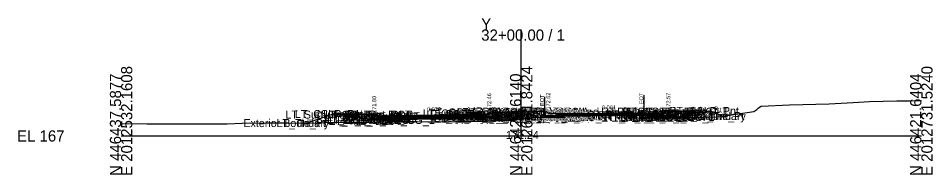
# Model space of a CAD drawing. Extents: x -26 to 3203, y -10 to 9532.
# Drawn here: x 1974.3 to 2202.8, y 5990.3 to 6029.4 of the extents above; entities that cross this region are included whole.
import ezdxf

# ---------------------------------------------------------------- set-up
doc = ezdxf.new("R2010")
doc.units = 0
for name, color, linetype in [('Default', 7, 'Continuous'), ('Exist CMT Pavement', 7, 'Continuous'), ('Exist Cross Section Cell', 7, 'Continuous'), ('Exist XS Center Line Elevation Label', 7, 'Continuous'), ('Exist XS Ground Line', 7, 'Continuous'), ('Prop CMT Conc Surface', 7, 'Continuous'), ('Prop CMT Concrete Structures', 7, 'Continuous'), ('Prop CMT Pvmt Course 1', 7, 'Continuous'), ('Prop CMT Pvmt Course 1 CG', 7, 'Continuous'), ('Prop CMT Pvmt Course 2', 7, 'Continuous'), ('Prop CMT Pvmt Course 2 Wedge', 7, 'Continuous'), ('Prop CMT Pvmt Course 3', 7, 'Continuous'), ('Prop CMT Pvmt Course 3 Wedge', 7, 'Continuous'), ('Prop CMT Pvmt Surface', 7, 'Continuous'), ('Prop CMT Slope Grass', 7, 'Continuous'), ('Prop CMT Subgrade Earthwork', 7, 'Continuous'), ('Prop Plan Preparation Sketches Hydraulic Ditch', 7, 'Continuous'), ('Prop XS Hydro Elevations', 7, 'Continuous'), ('Prop XS Label Text', 7, 'Continuous'), ('Prop XS SE Text', 7, 'Continuous'), ('Prop XS Side Slope Text', 7, 'Continuous'), ('Scratch_Level_0', 7, 'Continuous')]:
    doc.layers.add(name, color=color, linetype=linetype)

msp = doc.modelspace()

# ---------------------------------------------------------------- linework, layer by layer
at = {"layer": 'Exist CMT Pavement'}
msp.add_line((2110.75, 6004.98), (2130.62, 6005.23), dxfattribs=at)
msp.add_lwpolyline([(2108.75, 6004.9), (2109.06, 6004.92), (2110.22, 6004.96), (2111.58, 6005), (2112.71, 6005.04), (2114.3, 6005.09), (2115.21, 6005.12), (2116.44, 6005.16), (2116.5, 6005.16), (2116.54, 6005.16), (2117.71, 6005.2), (2118.44, 6005.23), (2119.87, 6005.28), (2120.19, 6005.28), (2122.33, 6005.27), (2122.75, 6005.26), (2125.19, 6005.25), (2125.24, 6005.25), (2125.78, 6005.25), (2127.76, 6005.24), (2129.92, 6005.23), (2130.25, 6005.23), (2130.26, 6005.23), (2130.61, 6005.23), (2130.87, 6005.22), (2131.35, 6005.2), (2131.62, 6005.19), (2131.64, 6005.19)], dxfattribs=at)
at = {"layer": 'Exist Cross Section Cell'}
for p, q in [((2100, 6000), (2100, 6026.62)), ((2000, 6000), (2100, 6000)), ((2100, 6000), (2200, 6000))]:
    msp.add_line(p, q, dxfattribs=at)
at = {"layer": 'Exist XS Ground Line'}
msp.add_lwpolyline([(2000, 6003.08), (2006.43, 6003.04), (2008.45, 6003.01), (2016.47, 6003.01), (2019.36, 6003.03), (2026.5, 6003.07), (2030.26, 6003.16), (2036.53, 6003.3), (2041.17, 6003.31), (2046.57, 6003.21), (2051.17, 6003.34), (2062.98, 6003.46), (2066.63, 6003.58), (2073.88, 6003.59), (2076.67, 6003.57), (2079.89, 6003.57), (2091.58, 6003.7), (2097.28, 6003.97), (2100, 6004.24), (2104.4, 6004.68), (2104.82, 6004.72), (2105.81, 6004.79), (2106.34, 6004.81), (2107.71, 6004.86), (2109.06, 6004.92), (2110.22, 6004.96), (2111.58, 6005), (2112.71, 6005.04), (2114.3, 6005.09), (2115.21, 6005.12), (2116.5, 6005.16), (2117.71, 6005.2), (2118.44, 6005.23), (2119.87, 6005.28), (2120.19, 6005.28), (2122.33, 6005.27), (2122.75, 6005.26), (2125.24, 6005.25), (2125.78, 6005.25), (2127.76, 6005.24), (2129.92, 6005.23), (2130.26, 6005.23), (2130.61, 6005.23), (2131.64, 6005.19), (2132.28, 6005.17), (2142.75, 6004.61), (2148.92, 6004.82), (2149.64, 6004.84), (2151.46, 6005.12), (2158.13, 6006.09), (2158.89, 6006.63), (2159.32, 6007.01), (2159.95, 6007.48), (2167.01, 6007.74), (2177, 6008.03), (2182.94, 6008.39), (2187.03, 6008.6), (2193.84, 6008.77), (2197.06, 6008.82), (2200, 6008.87)], dxfattribs=at)
at = {"layer": 'Prop CMT Conc Surface'}
for points in [[(2091.25, 6005.44), (2092, 6005.46), (2092, 6005.62), (2092.76, 6005.87)], [(2108.75, 6005.63), (2106.75, 6005.62), (2106.75, 6005.79), (2106, 6006.04)], [(2136.75, 6005.57), (2136.75, 6006.07), (2137.25, 6006.07)], [(2141.25, 6006.16), (2146.25, 6006.26)], [(2058.75, 6005.39), (2053.75, 6005.49)], [(2063.25, 6004.8), (2063.25, 6005.3), (2062.75, 6005.3)], [(2065.25, 6004.92), (2063.25, 6004.8)], [(2134.75, 6005.65), (2136.75, 6005.57)]]:
    msp.add_lwpolyline(points, dxfattribs=at)
at = {"layer": 'Prop CMT Concrete Structures'}
for points in [[(2091.25, 6005.44), (2092, 6005.46), (2092, 6005.62), (2092.76, 6005.87)], [(2092.76, 6005.87), (2092.76, 6004.89)], [(2108.75, 6005.63), (2106.75, 6005.62), (2106.75, 6005.79), (2106, 6006.04)], [(2106, 6006.04), (2106, 6005.04)], [(2134.75, 6005.65), (2136.75, 6005.57), (2136.75, 6006.07), (2137.25, 6006.07)], [(2137.25, 6006.07), (2137.25, 6005.07), (2134.75, 6005.06)], [(2146.25, 6006.26), (2141.25, 6006.16)], [(2141.25, 6006.16), (2141.25, 6005.83)], [(2141.25, 6005.83), (2146.25, 6005.93)], [(2146.25, 6005.93), (2146.25, 6006.26)], [(2053.75, 6005.16), (2053.75, 6005.49)], [(2053.75, 6005.49), (2058.75, 6005.39)], [(2058.75, 6005.06), (2053.75, 6005.16)], [(2058.75, 6005.39), (2058.75, 6005.06)], [(2065.25, 6004.92), (2063.25, 6004.8), (2063.25, 6005.3), (2062.75, 6005.3)], [(2062.75, 6005.3), (2062.75, 6004.29), (2065.25, 6004.34)], [(2065.25, 6004.34), (2065.25, 6004.92)], [(2091.25, 6004.86), (2091.25, 6005.44)], [(2092.76, 6004.89), (2091.25, 6004.86)], [(2106, 6005.04), (2108.75, 6005.04)], [(2108.75, 6005.04), (2108.75, 6005.63)], [(2134.75, 6005.06), (2134.75, 6005.65)]]:
    msp.add_lwpolyline(points, dxfattribs=at)
at = {"layer": 'Prop CMT Pvmt Course 1'}
for points in [[(2091.25, 6005.44), (2065.25, 6004.92)], [(2065.25, 6004.67), (2091.25, 6005.19)], [(2065.25, 6004.92), (2065.25, 6004.67)], [(2091.25, 6005.19), (2091.25, 6005.44)], [(2091.25, 6005.19), (2091.25, 6005.19), (2091.25, 6005.19)], [(2108.75, 6005.63), (2134.75, 6005.65)], [(2108.75, 6005.38), (2108.75, 6005.63)], [(2134.75, 6005.4), (2131.64, 6005.4), (2108.75, 6005.38)], [(2108.75, 6005.38), (2108.75, 6005.38)], [(2134.75, 6005.65), (2134.75, 6005.4)]]:
    msp.add_lwpolyline(points, dxfattribs=at)
at = {"layer": 'Prop CMT Pvmt Course 1 CG'}
for points in [[(2065.25, 6004.34), (2062.25, 6004.28), (2061.91, 6003.94)], [(2061.91, 6003.94), (2065.25, 6004.01)], [(2065.25, 6004.01), (2065.25, 6004.34)], [(2091.25, 6004.86), (2093.26, 6004.9), (2093.59, 6004.57)], [(2091.25, 6004.53), (2091.25, 6004.86)], [(2093.59, 6004.57), (2091.25, 6004.53)], [(2108.75, 6005.04), (2105.5, 6005.04), (2105.17, 6004.71)], [(2105.17, 6004.71), (2108.75, 6004.71)], [(2134.75, 6005.06), (2137.75, 6005.07), (2138.08, 6004.73)], [(2134.75, 6004.73), (2134.75, 6005.06)], [(2138.08, 6004.73), (2134.75, 6004.73)]]:
    msp.add_lwpolyline(points, dxfattribs=at)
at = {"layer": 'Prop CMT Pvmt Course 2'}
for points in [[(2091.25, 6005.19), (2065.25, 6004.67)], [(2065.25, 6004.34), (2091.25, 6004.86)], [(2065.25, 6004.67), (2065.25, 6004.34)], [(2091.25, 6004.86), (2091.25, 6005.19)], [(2108.75, 6005.38), (2108.75, 6005.38)], [(2131.64, 6005.06), (2131.64, 6005.4)], [(2131.64, 6005.4), (2134.75, 6005.4)], [(2134.75, 6005.06), (2131.64, 6005.06)], [(2134.75, 6005.4), (2134.75, 6005.06)]]:
    msp.add_lwpolyline(points, dxfattribs=at)
msp.add_lwpolyline([(2108.75, 6005.38), (2108.75, 6005.04), (2108.75, 6005.04)], close=True, dxfattribs=at)
at = {"layer": 'Prop CMT Pvmt Course 2 Wedge'}
for points in [[(2108.75, 6005.38), (2109.06, 6005.38), (2110.22, 6005.38), (2111.58, 6005.38), (2112.71, 6005.38), (2114.3, 6005.38), (2115.21, 6005.38), (2116.44, 6005.38), (2116.5, 6005.38), (2116.54, 6005.38), (2117.71, 6005.38), (2118.44, 6005.38), (2119.87, 6005.38), (2120.19, 6005.39), (2122.33, 6005.39), (2122.75, 6005.39), (2125.19, 6005.39), (2125.24, 6005.39), (2125.78, 6005.39), (2127.76, 6005.39), (2129.92, 6005.39), (2130.25, 6005.39), (2130.26, 6005.39), (2130.61, 6005.39), (2130.87, 6005.39), (2131.35, 6005.39), (2131.62, 6005.4), (2131.64, 6005.4)], [(2108.75, 6005.04), (2108.75, 6005.38)], [(2131.64, 6005.19), (2131.62, 6005.19), (2131.35, 6005.2), (2130.87, 6005.22), (2130.61, 6005.23), (2130.26, 6005.23), (2130.25, 6005.23), (2129.92, 6005.23), (2127.76, 6005.24), (2125.78, 6005.25), (2125.24, 6005.25), (2125.19, 6005.25), (2122.75, 6005.26), (2122.33, 6005.27), (2120.19, 6005.28), (2119.87, 6005.28), (2118.44, 6005.23), (2117.71, 6005.2), (2116.54, 6005.16), (2116.5, 6005.16), (2116.44, 6005.16), (2115.21, 6005.12), (2114.3, 6005.09), (2112.89, 6005.05), (2112.71, 6005.05), (2111.58, 6005.04), (2110.22, 6005.04), (2109.06, 6005.04), (2108.75, 6005.04)], [(2131.64, 6005.4), (2131.64, 6005.19), (2131.64, 6005.19)]]:
    msp.add_lwpolyline(points, dxfattribs=at)
at = {"layer": 'Prop CMT Pvmt Course 3'}
for points in [[(2091.25, 6004.86), (2065.25, 6004.34)], [(2065.25, 6004.01), (2091.25, 6004.53)], [(2065.25, 6004.34), (2065.25, 6004.01)], [(2091.25, 6004.53), (2091.25, 6004.86)], [(2131.64, 6005.06), (2134.75, 6005.06)], [(2131.64, 6004.73), (2131.64, 6005.06)], [(2134.75, 6004.73), (2131.64, 6004.73)], [(2134.75, 6005.06), (2134.75, 6004.73)]]:
    msp.add_lwpolyline(points, dxfattribs=at)
at = {"layer": 'Prop CMT Pvmt Course 3 Wedge'}
for points in [[(2108.75, 6005.04), (2109.06, 6005.04), (2110.22, 6005.04), (2111.58, 6005.04), (2112.71, 6005.05), (2112.89, 6005.05)], [(2112.89, 6005.05), (2112.71, 6005.04), (2111.58, 6005), (2110.22, 6004.96), (2109.06, 6004.92), (2108.75, 6004.9)], [(2108.75, 6004.9), (2108.75, 6005.04)]]:
    msp.add_lwpolyline(points, dxfattribs=at)
at = {"layer": 'Prop CMT Pvmt Surface'}
for points in [[(2091.25, 6005.44), (2065.25, 6004.92)], [(2108.75, 6005.63), (2134.75, 6005.65)]]:
    msp.add_lwpolyline(points, dxfattribs=at)
at = {"layer": 'Prop CMT Slope Grass'}
for points in [[(2092.76, 6005.87), (2099.38, 6006.17)], [(2106, 6006.04), (2099.38, 6006.17)], [(2137.25, 6006.07), (2146.75, 6006.26)], [(2146.75, 6006.26), (2150.58, 6004.98)], [(2053.25, 6005.49), (2046.42, 6003.22)], [(2062.75, 6005.3), (2053.25, 6005.49)]]:
    msp.add_lwpolyline(points, dxfattribs=at)
at = {"layer": 'Prop CMT Subgrade Earthwork'}
msp.add_line((2110.75, 6004.71), (2110.75, 6004.98), dxfattribs=at)
for points in [[(2094.99, 6005.97), (2093.59, 6004.57)], [(2103.79, 6006.08), (2105.17, 6004.71)], [(2134.75, 6004.73), (2138.08, 6004.73), (2139.46, 6006.11)], [(2065.25, 6004.01), (2061.91, 6003.94), (2060.5, 6005.35)], [(2091.25, 6004.53), (2065.25, 6004.01)], [(2065.25, 6004.01), (2065.25, 6004.01)], [(2093.59, 6004.57), (2091.25, 6004.53)], [(2091.25, 6004.53), (2091.25, 6004.53)], [(2091.25, 6004.53), (2091.25, 6004.53)], [(2105.17, 6004.71), (2110.75, 6004.71)], [(2108.75, 6004.71), (2108.75, 6004.71)], [(2108.75, 6004.71), (2108.75, 6004.71)], [(2131.64, 6004.73), (2131.66, 6005.19)], [(2131.64, 6004.73), (2134.75, 6004.73)], [(2134.75, 6004.73), (2134.75, 6004.73)]]:
    msp.add_lwpolyline(points, dxfattribs=at)
at = {"layer": 'Prop Plan Preparation Sketches Hydraulic Ditch'}
msp.add_line((2122.07, 6005.64), (2121.08, 6005.64), dxfattribs=at)
at = {"layer": 'Prop XS Label Text'}
for p, q in [((2105.81, 6009.79), (2105.81, 6004.79)), ((2130.61, 6010.23), (2130.61, 6005.23))]:
    msp.add_line(p, q, dxfattribs=at)

# ---------------------------------------------------------------- texts
at = {"layer": 'Default'}
msp.add_text('-', height=0.0001, dxfattribs=at).set_placement((2000, 6000))
at = {"layer": 'Exist Cross Section Cell'}
for s, p in [('Y', (2090, 6026.62)), ('32+00.00 / 1', (2090, 6023.82)), ('EL 167', (1974, 5998.6))]:
    msp.add_text(s, height=2.8, dxfattribs=at).set_placement(p)
for s, p in [('E 2012532.1608', (2002.8, 5990)), ('E 2012631.8424', (2102.8, 5990)), ('E 2012731.5240', (2202.8, 5990)), ('N 446437.5877', (2000, 5990)), ('N 446429.6140', (2100, 5990)), ('N 446421.6404', (2200, 5990))]:
    msp.add_text(s, height=2.8, rotation=90, dxfattribs=at).set_placement(p)
at = {"layer": 'Exist XS Center Line Elevation Label'}
msp.add_text('171.24', height=2, dxfattribs=at).set_placement((2096.2, 5999.24))
at = {"layer": 'Prop XS Hydro Elevations'}
for s, p in [('172.46', (2092.5, 6006.46)), ('172.62', (2107.25, 6006.62)), ('172.57', (2137.25, 6006.57)), ('171.80', (2063.75, 6005.8))]:
    msp.add_text(s, height=1, rotation=90, dxfattribs=at).set_placement(p)
at = {"layer": 'Prop XS Label Text'}
for p in [(2130.51, 6006.25), (2105.71, 6005.81)]:
    msp.add_text('E. EOT', height=1, rotation=90, dxfattribs=at).set_placement(p)
at = {"layer": 'Prop XS SE Text'}
for s, rotation, p in [('0.020', 1.1458, (2076.48, 6006.15)), ('0.001', 0.0503, (2120.18, 6006.64))]:
    msp.add_text(s, height=1, rotation=rotation, dxfattribs=at).set_placement(p)
at = {"layer": 'Prop XS Side Slope Text'}
for rotation, p in [(18.4349, (2048.84, 6004.82)), (341.5651, (2148.15, 6006.58))]:
    msp.add_text('3:1', height=1, rotation=rotation, dxfattribs=at).set_placement(p)
at = {"layer": 'Scratch_Level_0'}
for s, p in [('LT_Sub_Trench_Out_DLT', (2041.07, 6004.35)), ('LT_CSLP_Pnt', (2043.42, 6004.49)), ('LT_CG_Top_Face', (2050.51, 6004.3)), ('LT_CG_Top_BOC', (2051.03, 6004.3)), ('LT_PV1_OEOT', (2055.99, 6003.92)), ('LT_CG_Top_Face_Med', (2075.37, 6004.62)), ('LT_CG_Top_Gut_Med', (2076.35, 6004.46)), ('LT_CG_Top_BOC_Med', (2077.15, 6004.87)), ('LT_CG_Bot_BOC_Med', (2077.19, 6003.89)), ('LT_CG_Bot_IE_Med', (2077.31, 6003.86)), ('LT_PV2_OEEOP', (2080.56, 6004.19)), ('LT_PV3_OEEOP', (2080.56, 6003.86)), ('LT_PV2_IEEOP', (2081.2, 6004.19)), ('LT_CG1_Shelf_In', (2081.43, 6003.9)), ('LT_PV2_PGL', (2082.46, 6004.19)), ('LT_PV1_PGL', (2083.03, 6004.44)), ('LT_Sub_DLT_In', (2083.93, 6004.97)), ('MD_Crown Point', (2086.45, 6005.17)), ('RT_CG_Top_BOC_Med', (2090.35, 6005.04)), ('RT_CG_Bot BOC In', (2091.84, 6004.04)), ('RT_CG_Top_BOC In', (2091.97, 6005.04)), ('RT_CG_Top FOC In', (2092.61, 6004.79)), ('RT_CG_Top_Gut In', (2092.64, 6004.62)), ('RT_Sub_DLT_In', (2092.69, 6005.08)), ('RT_CG1_Shelf_In', (2093.63, 6004.04)), ('RT_CG_Bot_IE_Med', (2094.77, 6004.04)), ('RT_PV_Sub_Tie_In', (2095.25, 6003.9)), ('RT_PV_IEEOP_EG', (2096.89, 6003.9)), ('RT_PV2_IEEOP', (2098.66, 6004.38)), ('RT_PV3_IEEOP', (2098.66, 6004.04)), ('RT_PV2_PGL', (2099.92, 6004.38)), ('RT_PV3_PGL', (2099.92, 6004.04)), ('RT_PV1_PGL', (2100.48, 6004.63)), ('RT_PV_Sub_Tie_Out', (2116.55, 6004.19)), ('RT_PV_OEEOP_EG', (2119.14, 6004.19)), ('RT_Sub_Trench_Out_DLT', (2119.98, 6005.11)), ('RT_PV2_OEEOP', (2120.9, 6004.4)), ('RT_PV3_OEEOP', (2120.9, 6004.06)), ('RT_Sub_OEOT_CG_1', (2120.92, 6003.73)), ('RT_CG_Top_Face', (2123.96, 6005.07)), ('RT_CG1_Shelf_Out', (2124.25, 6004.07)), ('RT_CG_Bot_IE', (2124.62, 6004.06)), ('RT_Sub_OEOT', (2124.78, 6003.73)), ('RT_PV2_OEOT', (2124.88, 6004.4)), ('RT_PV3_OEOT', (2124.88, 6004.06)), ('RT_CG_Top_Gut', (2124.94, 6004.57)), ('RT_PV1_OEOT', (2125.44, 6004.65)), ('RT_CG_Top_BOC', (2125.49, 6005.07)), ('RT_CG_Bot_BOC', (2125.52, 6004.07)), ('RT_Sub_OEOP', (2128.15, 6003.73)), ('Exterior Boundary', (2134.72, 6003.98)), ('RT_CSLP_Pnt', (2136.88, 6005.26)), ('RT_Tie_Pt', (2142.97, 6003.98)), ('Exterior Boundary', (2030.56, 6002.22)), ('LT_Tie_Pt', (2038.86, 6002.22)), ('LT_CG1_Shelf_Out', (2048.8, 6003.28)), ('LT_CG_Bot_BOC', (2051.06, 6003.29)), ('LT_Sub_OEOT_CG_1', (2051.47, 6003.01)), ('LT_CG_Top_Gut', (2051.49, 6003.8)), ('LT_Sub_OEOP', (2052.02, 6002.94)), ('LT_CG_Bot_IE', (2055.16, 6003.34)), ('LT_Sub_OEOT', (2055.33, 6003.01)), ('LT_PV2_OEOT', (2055.42, 6003.67)), ('LT_PV3_OEOT', (2055.42, 6003.34)), ('LT_Sub_IEOT_CG_1', (2078.12, 6003.53)), ('LT_Sub_OEEOP', (2080.46, 6003.53)), ('LT_Sub_IEEOP', (2081.11, 6003.53)), ('LT_Sub_PGL', (2082.37, 6003.53)), ('LT_Sub_IEOP', (2084.34, 6003.57)), ('RT_Sub_IEOT_CG_1', (2095.57, 6003.71)), ('RT_Sub_IEOP', (2095.88, 6003.71)), ('RT_Sub_IEEOP', (2098.56, 6003.71)), ('RT_Sub_PGL', (2099.82, 6003.71)), ('RT_Sub_OEEOP', (2120.81, 6003.73))]:
    msp.add_text(s, height=2, dxfattribs=at).set_placement(p)

doc.saveas('drawing.dxf')
